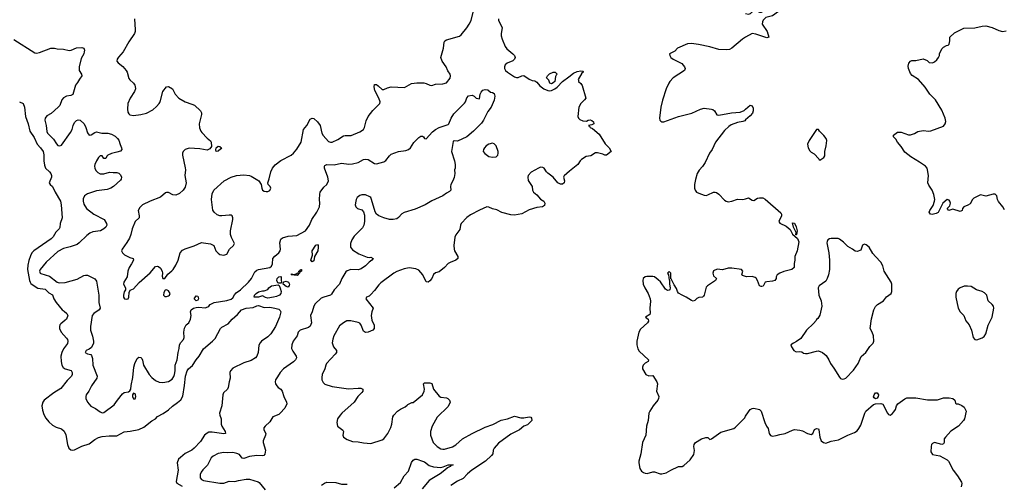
# Model space of a CAD drawing. Header units: inches. Extents: x 2001573 to 2220545, y 644482 to 846830.
# Tile 741 of 755: x 2192114 to 2202810, y 752838 to 757880. Entities that reach past the tile are written whole.
import ezdxf

# ---------------------------------------------------------------- set-up
doc = ezdxf.new("R2010")
doc.units = ezdxf.units.IN
doc.header["$MEASUREMENT"] = 0
doc.layers.add('C1795', color=7, linetype='Continuous')
doc.layers.add('C2705', color=7, linetype='Continuous')

msp = doc.modelspace()

# ---------------------------------------------------------------- linework, layer by layer
at = {"layer": 'C1795', "color": 5}
for points, elevation in [([(2193360, 757890), (2193370, 757770), (2193370, 757750), (2193363, 757730), (2193301, 757639), (2193240, 757530), (2193186, 757474), (2193172, 757450), (2193170, 757430), (2193183, 757410), (2193233, 757373), (2193272, 757330), (2193283, 757310), (2193301, 757241), (2193310, 757226), (2193351, 757191), (2193366, 757170), (2193370, 757154), (2193371, 757130), (2193360, 757100), (2193313, 757027), (2193290, 756969), (2193284, 756910), (2193290, 756878), (2193300, 756860), (2193310, 756849), (2193350, 756841), (2193431, 756851), (2193493, 756867), (2193559, 756901), (2193601, 756939), (2193629, 756970), (2193639, 756990), (2193670, 757101), (2193709, 757150), (2193730, 757156), (2193775, 757130), (2193804, 757070), (2193842, 757030), (2193910, 756989), (2193985, 756965), (2194012, 756952), (2194077, 756890), (2194088, 756870), (2194091, 756850), (2194064, 756750), (2194067, 756707), (2194082, 756670), (2194094, 756654), (2194150, 756593), (2194186, 756566), (2194196, 756550), (2194197, 756503), (2194180, 756480), (2194150, 756464), (2194070, 756480), (2193955, 756485), (2193910, 756473), (2193891, 756450), (2193884, 756430), (2193884, 756410), (2193913, 756273), (2193915, 756250), (2193907, 756190), (2193922, 756110), (2193910, 756062), (2193890, 756030), (2193850, 755995), (2193810, 755977), (2193779, 755980), (2193730, 756003), (2193710, 756006), (2193699, 756001), (2193645, 755955), (2193531, 755910), (2193450, 755872), (2193418, 755842), (2193403, 755810), (2193413, 755753), (2193411, 755730), (2193370, 755689), (2193337, 755610), (2193322, 755550), (2193306, 755510), (2193279, 755461), (2193226, 755390), (2193221, 755370), (2193231, 755350), (2193251, 755330), (2193310, 755299), (2193346, 755290), (2193352, 755272), (2193330, 755230), (2193302, 755190), (2193290, 755150), (2193282, 755090), (2193244, 755030), (2193243, 755010), (2193262, 754970), (2193262, 754950), (2193250, 754928), (2193243, 754890), (2193242, 754870), (2193251, 754850), (2193270, 754846), (2193293, 754850), (2193301, 754870), (2193302, 754918), (2193315, 754945), (2193350, 754958), (2193411, 755029), (2193530, 755133), (2193590, 755201), (2193610, 755207), (2193623, 755203), (2193643, 755183), (2193661, 755150), (2193666, 755130), (2193663, 755097), (2193670, 755072), (2193690, 755071), (2193722, 755118), (2193767, 755153), (2193783, 755170), (2193810, 755216), (2193834, 755270), (2193857, 755350), (2193882, 755378), (2193910, 755395), (2194010, 755426), (2194090, 755462), (2194110, 755459), (2194186, 755446), (2194223, 755430), (2194245, 755370), (2194270, 755345), (2194290, 755333), (2194330, 755325), (2194366, 755334), (2194395, 755390), (2194438, 755430), (2194449, 755450), (2194415, 755515), (2194405, 755550), (2194406, 755590), (2194431, 755710), (2194431, 755730), (2194421, 755750), (2194410, 755757), (2194390, 755760), (2194310, 755750), (2194290, 755751), (2194261, 755761), (2194226, 755790), (2194214, 755814), (2194199, 755930), (2194205, 755990), (2194223, 756030), (2194335, 756130), (2194410, 756172), (2194470, 756190), (2194550, 756196), (2194610, 756190), (2194630, 756183), (2194700, 756140), (2194711, 756130), (2194736, 756090), (2194743, 756050), (2194751, 756030), (2194770, 756019), (2194790, 756015), (2194810, 756016), (2194830, 756025), (2194844, 756050), (2194834, 756070), (2194815, 756090), (2194809, 756110), (2194826, 756154), (2194844, 756230), (2194862, 756270), (2194890, 756305), (2194950, 756352), (2195064, 756410), (2195090, 756433), (2195125, 756475), (2195171, 756550), (2195198, 756690), (2195232, 756730), (2195270, 756802), (2195290, 756812), (2195310, 756808), (2195350, 756773), (2195380, 756730), (2195398, 756650), (2195410, 756622), (2195470, 756558), (2195490, 756552), (2195510, 756552), (2195570, 756580), (2195630, 756619), (2195650, 756625), (2195715, 756625), (2195810, 756662), (2195849, 756690), (2195859, 756710), (2195877, 756783), (2195899, 756830), (2195950, 756894), (2196027, 756970), (2196029, 756990), (2196017, 757030), (2195973, 757110), (2195966, 757150), (2195970, 757176), (2195990, 757175), (2196010, 757163), (2196050, 757124), (2196070, 757124), (2196110, 757142), (2196150, 757152), (2196294, 757145), (2196370, 757187), (2196430, 757196), (2196506, 757194), (2196530, 757188), (2196570, 757169), (2196590, 757166), (2196630, 757180), (2196710, 757184), (2196750, 757196), (2196790, 757245), (2196795, 757270), (2196789, 757290), (2196766, 757326), (2196746, 757370), (2196702, 757430), (2196688, 757470), (2196717, 757570), (2196725, 757635), (2196732, 757650), (2196750, 757662), (2196890, 757700), (2196910, 757717), (2196970, 757790), (2196997, 757830), (2197017, 757870), (2197049, 757990)], 280), ([(2197314, 757890), (2197315, 757870), (2197349, 757810), (2197355, 757790), (2197346, 757730), (2197346, 757706), (2197355, 757670), (2197387, 757590), (2197405, 757565), (2197472, 757510), (2197488, 757490), (2197495, 757470), (2197488, 757450), (2197470, 757432), (2197410, 757407), (2197388, 757390), (2197379, 757370), (2197379, 757350), (2197391, 757330), (2197414, 757310), (2197490, 757259), (2197510, 757253), (2197530, 757253), (2197570, 757271), (2197590, 757274), (2197650, 757234), (2197681, 757221), (2197710, 757215), (2197730, 757202), (2197763, 757163), (2197809, 757129), (2197850, 757110), (2197870, 757109), (2197890, 757113), (2197926, 757130), (2197951, 757149), (2198012, 757210), (2198081, 757259), (2198130, 757301), (2198170, 757317), (2198210, 757325), (2198230, 757322), (2198236, 757316), (2198235, 757310), (2198221, 757299), (2198182, 757230), (2198183, 757223), (2198186, 757210), (2198210, 757188), (2198225, 757165), (2198264, 757030), (2198251, 757010), (2198211, 756970), (2198187, 756930), (2198177, 756830), (2198183, 756810), (2198197, 756797), (2198230, 756783), (2198270, 756779), (2198290, 756791), (2198310, 756794), (2198330, 756786), (2198346, 756770), (2198350, 756749), (2198330, 756739), (2198294, 756730), (2198305, 756725), (2198312, 756710), (2198338, 756698), (2198410, 756638), (2198474, 756534), (2198518, 756490), (2198538, 756450), (2198490, 756409), (2198470, 756409), (2198450, 756419), (2198390, 756434), (2198370, 756434), (2198317, 756403), (2198266, 756394), (2198217, 756363), (2198202, 756350), (2198176, 756310), (2198085, 756235), (2198030, 756184), (2198021, 756170), (2198031, 756130), (2198027, 756110), (2198010, 756095), (2197990, 756094), (2197959, 756110), (2197910, 756170), (2197850, 756215), (2197835, 756230), (2197810, 756269), (2197796, 756276), (2197770, 756278), (2197751, 756270), (2197670, 756225), (2197639, 756190), (2197633, 756170), (2197636, 756136), (2197681, 756070), (2197685, 756030), (2197694, 756010), (2197730, 755980), (2197770, 755933), (2197806, 755910), (2197819, 755890), (2197815, 755865), (2197792, 755850), (2197730, 755841), (2197650, 755818), (2197570, 755773), (2197490, 755757), (2197450, 755762), (2197350, 755787), (2197296, 755816), (2197250, 755827), (2197210, 755846), (2197190, 755848), (2197110, 755814), (2197010, 755761), (2196970, 755734), (2196910, 755670), (2196902, 755650), (2196896, 755604), (2196853, 755547), (2196841, 755519), (2196830, 755430), (2196833, 755390), (2196838, 755370), (2196873, 755310), (2196873, 755287), (2196851, 755270), (2196790, 755246), (2196770, 755233), (2196730, 755189), (2196670, 755143), (2196630, 755134), (2196610, 755114), (2196591, 755070), (2196570, 755046), (2196550, 755033), (2196530, 755034), (2196492, 755110), (2196450, 755161), (2196416, 755176), (2196346, 755186), (2196290, 755176), (2196210, 755148), (2196179, 755130), (2196037, 755023), (2196016, 755004), (2195970, 754942), (2195930, 754899), (2195910, 754881), (2195882, 754870), (2195878, 754862), (2195876, 754850), (2195955, 754750), (2195939, 754710), (2195931, 754670), (2195941, 754621), (2195965, 754565), (2195963, 754530), (2195951, 754510), (2195901, 754490), (2195870, 754486), (2195850, 754500), (2195824, 754564), (2195810, 754586), (2195790, 754595), (2195710, 754613), (2195669, 754611), (2195631, 754590), (2195590, 754559), (2195526, 754450), (2195514, 754414), (2195508, 754372), (2195522, 754330), (2195557, 754290), (2195554, 754270), (2195541, 754250), (2195448, 754150), (2195439, 754130), (2195430, 754090), (2195401, 754030), (2195396, 753996), (2195397, 753970), (2195410, 753941), (2195430, 753924), (2195510, 753898), (2195687, 753873), (2195790, 753882), (2195820, 753880), (2195841, 753870), (2195841, 753850), (2195830, 753834), (2195788, 753790), (2195747, 753730), (2195613, 753610), (2195594, 753590), (2195567, 753550), (2195561, 753510), (2195567, 753470), (2195624, 753424), (2195631, 753410), (2195623, 753370), (2195631, 753350), (2195670, 753324), (2195730, 753302), (2195790, 753300), (2195850, 753288), (2195930, 753282), (2196050, 753319), (2196070, 753330), (2196113, 753390), (2196144, 753456), (2196157, 753490), (2196169, 753570), (2196178, 753590), (2196218, 753630), (2196250, 753653), (2196301, 753679), (2196324, 753695), (2196330, 753705), (2196375, 753725), (2196390, 753726), (2196489, 753810), (2196509, 753850), (2196513, 753870), (2196502, 753930), (2196510, 753938), (2196520, 753940), (2196570, 753940), (2196592, 753932), (2196611, 753870), (2196670, 753795), (2196690, 753785), (2196750, 753776), (2196765, 753770), (2196783, 753750), (2196791, 753730), (2196770, 753683), (2196650, 753566), (2196595, 753470), (2196576, 753410), (2196576, 753370), (2196607, 753290), (2196650, 753249), (2196690, 753224), (2196710, 753219), (2196730, 753220), (2196814, 753246), (2196852, 753268), (2196926, 753330), (2197031, 753390), (2197170, 753457), (2197254, 753486), (2197346, 753534), (2197414, 753550), (2197490, 753577), (2197558, 753558), (2197590, 753558), (2197650, 753569), (2197665, 753565), (2197674, 753554), (2197677, 753530), (2197650, 753500), (2197630, 753485), (2197590, 753468), (2197543, 753430), (2197450, 753383), (2197316, 753284), (2197268, 753230), (2197259, 753210), (2197252, 753170), (2197240, 753150), (2197173, 753090), (2197027, 752990), (2196979, 752950), (2196930, 752901), (2196869, 752871), (2196796, 752824)], 280), ([(2192050, 757666), (2192279, 757519), (2192297, 757517), (2192330, 757524), (2192451, 757571), (2192492, 757572), (2192523, 757563), (2192590, 757560), (2192650, 757546), (2192675, 757550), (2192730, 757573), (2192790, 757579), (2192810, 757570), (2192817, 757550), (2192816, 757530), (2192811, 757510), (2192783, 757457), (2192759, 757370), (2192762, 757330), (2192787, 757290), (2192790, 757270), (2192764, 757236), (2192743, 757197), (2192722, 757170), (2192690, 757069), (2192670, 757057), (2192621, 757050), (2192590, 757032), (2192573, 757010), (2192549, 756950), (2192532, 756930), (2192458, 756862), (2192410, 756835), (2192390, 756811), (2192386, 756790), (2192403, 756730), (2192410, 756668), (2192418, 756650), (2192483, 756583), (2192513, 756533), (2192530, 756516), (2192550, 756510), (2192570, 756520), (2192665, 756655), (2192683, 756690), (2192694, 756730), (2192710, 756764), (2192730, 756787), (2192750, 756793), (2192770, 756790), (2192813, 756750), (2192833, 756710), (2192850, 756651), (2192868, 756628), (2192890, 756631), (2192930, 756657), (2192950, 756663), (2193008, 756648), (2193070, 756650), (2193110, 756639), (2193150, 756617), (2193178, 756590), (2193190, 756571), (2193204, 756524), (2193220, 756490), (2193225, 756470), (2193210, 756455), (2193170, 756441), (2193110, 756429), (2193072, 756408), (2193062, 756398), (2193050, 756375), (2193030, 756375), (2193010, 756402), (2192990, 756403), (2192970, 756384), (2192950, 756350), (2192932, 756310), (2192928, 756290), (2192929, 756270), (2192942, 756242), (2192962, 756222), (2192990, 756208), (2193030, 756206), (2193090, 756227), (2193130, 756220), (2193170, 756222), (2193190, 756214), (2193210, 756196), (2193221, 756170), (2193217, 756150), (2193210, 756139), (2193135, 756070), (2193103, 756050), (2193064, 756036), (2192950, 756022), (2192851, 755989), (2192819, 755970), (2192805, 755935), (2192804, 755910), (2192810, 755878), (2192839, 755830), (2192921, 755770), (2193031, 755711), (2193058, 755670), (2193061, 755650), (2193050, 755630), (2193030, 755610), (2192991, 755589), (2192910, 755578), (2192877, 755563), (2192843, 755537), (2192762, 755458), (2192738, 755442), (2192664, 755416), (2192590, 755398), (2192530, 755363), (2192401, 755250), (2192337, 755170), (2192330, 755150), (2192336, 755130), (2192344, 755124), (2192437, 755097), (2192521, 755030), (2192543, 755023), (2192610, 755029), (2192737, 755063), (2192810, 755104), (2192830, 755108), (2192850, 755106), (2192930, 755068), (2192950, 755043), (2192975, 754890), (2192975, 754810), (2192990, 754750), (2192979, 754730), (2192920, 754690), (2192900, 754670), (2192884, 754550), (2192884, 754510), (2192907, 754447), (2192917, 754390), (2192916, 754370), (2192896, 754324), (2192870, 754305), (2192836, 754290), (2192826, 754270), (2192850, 754254), (2192886, 754245), (2192894, 754234), (2192904, 754204), (2192909, 754130), (2192957, 754010), (2192954, 753990), (2192894, 753906), (2192864, 753850), (2192837, 753810), (2192832, 753790), (2192832, 753770), (2192850, 753730), (2192887, 753687), (2192939, 753659), (2192990, 753623), (2193010, 753613), (2193030, 753616), (2193141, 753699), (2193175, 753750), (2193230, 753819), (2193250, 753833), (2193297, 753843), (2193309, 753851), (2193322, 753870), (2193324, 753910), (2193343, 753997), (2193355, 754110), (2193365, 754150), (2193390, 754203), (2193410, 754219), (2193430, 754214), (2193442, 754202), (2193450, 754185), (2193460, 754130), (2193520, 754030), (2193550, 753996), (2193590, 753964), (2193630, 753947), (2193670, 753943), (2193730, 753953), (2193770, 753978), (2193790, 754008), (2193797, 754030), (2193802, 754070), (2193802, 754130), (2193824, 754190), (2193834, 754270), (2193848, 754310), (2193851, 754350), (2193864, 754376), (2193894, 754410), (2193901, 754430), (2193898, 754490), (2193906, 754534), (2193923, 754570), (2193950, 754591), (2193971, 754629), (2193976, 754670), (2193971, 754710), (2193976, 754730), (2194002, 754750), (2194030, 754758), (2194060, 754760), (2194130, 754753), (2194157, 754763), (2194170, 754771), (2194183, 754790), (2194227, 754810), (2194366, 754834), (2194412, 754848), (2194430, 754863), (2194446, 754894), (2194464, 754916), (2194514, 754950), (2194601, 755030), (2194633, 755070), (2194670, 755143), (2194690, 755163), (2194710, 755170), (2194830, 755189), (2194850, 755205), (2194860, 755230), (2194863, 755290), (2194885, 755315), (2194931, 755349), (2194945, 755370), (2194949, 755390), (2194941, 755459), (2194950, 755498), (2194970, 755511), (2195031, 755529), (2195123, 755537), (2195219, 755590), (2195261, 755650), (2195287, 755710), (2195343, 755790), (2195371, 755850), (2195374, 755890), (2195370, 755930), (2195374, 755986), (2195380, 756010), (2195419, 756061), (2195450, 756090), (2195470, 756130), (2195463, 756170), (2195426, 756270), (2195424, 756290), (2195430, 756299), (2195452, 756308), (2195530, 756306), (2195610, 756324), (2195690, 756313), (2195730, 756317), (2195790, 756331), (2195850, 756363), (2195870, 756367), (2195901, 756361), (2195970, 756318), (2195990, 756314), (2196070, 756336), (2196090, 756352), (2196130, 756404), (2196150, 756419), (2196230, 756449), (2196310, 756459), (2196336, 756470), (2196358, 756490), (2196394, 756546), (2196450, 756601), (2196470, 756615), (2196490, 756616), (2196502, 756610), (2196512, 756592), (2196530, 756587), (2196597, 756663), (2196630, 756689), (2196670, 756709), (2196770, 756741), (2196777, 756750), (2196800, 756810), (2196830, 756857), (2196946, 756974), (2196956, 756990), (2196970, 757031), (2196990, 757055), (2197030, 757061), (2197051, 757051), (2197074, 757030), (2197110, 757022), (2197116, 757070), (2197126, 757094), (2197144, 757116), (2197170, 757124), (2197199, 757119), (2197230, 757092), (2197250, 757091), (2197270, 757078), (2197276, 757050), (2197270, 757008), (2197236, 756930), (2197198, 756882), (2197152, 756790), (2197130, 756756), (2197042, 756670), (2196970, 756610), (2196870, 756560), (2196833, 756567), (2196830, 756567), (2196823, 756557), (2196804, 756450), (2196838, 756350), (2196846, 756310), (2196845, 756270), (2196839, 756250), (2196841, 756210), (2196833, 756167), (2196819, 756130), (2196796, 756090), (2196793, 756070), (2196796, 756030), (2196783, 756017), (2196750, 755998), (2196712, 755968), (2196590, 755916), (2196519, 755870), (2196410, 755825), (2196290, 755788), (2196267, 755773), (2196230, 755734), (2196210, 755720), (2196170, 755710), (2196130, 755713), (2196069, 755729), (2196015, 755750), (2195990, 755770), (2195975, 755795), (2195936, 755930), (2195928, 755950), (2195917, 755957), (2195870, 755978), (2195830, 755981), (2195808, 755972), (2195780, 755950), (2195768, 755930), (2195764, 755910), (2195760, 755870), (2195765, 755850), (2195784, 755830), (2195830, 755815), (2195850, 755795), (2195858, 755758), (2195860, 755690), (2195851, 755650), (2195838, 755622), (2195748, 755530), (2195723, 755490), (2195709, 755450), (2195708, 755410), (2195730, 755381), (2195798, 755338), (2195890, 755302), (2195910, 755299), (2195930, 755303), (2195953, 755290), (2195939, 755270), (2195910, 755250), (2195872, 755208), (2195825, 755175), (2195790, 755166), (2195710, 755170), (2195670, 755155), (2195657, 755143), (2195613, 755070), (2195589, 755010), (2195531, 754950), (2195500, 754900), (2195490, 754890), (2195419, 754870), (2195390, 754857), (2195323, 754797), (2195309, 754771), (2195291, 754709), (2195273, 754670), (2195284, 754590), (2195270, 754553), (2195250, 754541), (2195162, 754510), (2195150, 754501), (2195141, 754490), (2195127, 754450), (2195084, 754390), (2195069, 754350), (2195068, 754310), (2195081, 754281), (2195116, 754230), (2195122, 754210), (2195112, 754190), (2195090, 754168), (2194979, 754090), (2194944, 754050), (2194914, 754006), (2194893, 753970), (2194891, 753950), (2194893, 753930), (2194907, 753907), (2194923, 753890), (2194952, 753872), (2194967, 753850), (2194984, 753790), (2195014, 753730), (2195016, 753710), (2194994, 753666), (2194945, 753610), (2194930, 753596), (2194863, 753570), (2194830, 753517), (2194781, 753470), (2194767, 753450), (2194767, 753430), (2194787, 753390), (2194785, 753370), (2194760, 753310), (2194758, 753290), (2194784, 753210), (2194776, 753164), (2194768, 753152), (2194752, 753148), (2194690, 753152), (2194610, 753141), (2194550, 753117), (2194530, 753121), (2194503, 753163), (2194474, 753174), (2194430, 753182), (2194370, 753179), (2194330, 753183), (2194270, 753174), (2194216, 753144), (2194196, 753124), (2194154, 753046), (2194104, 752996), (2194084, 752970), (2194074, 752946), (2194076, 752910), (2194089, 752889), (2194110, 752880), (2194290, 752849), (2194330, 752852), (2194390, 752872), (2194450, 752869), (2194490, 752881), (2194575, 752895), (2194610, 752892), (2194704, 752864), (2194716, 752856), (2194779, 752779)], 260), ([(2200000, 757689), (2199967, 757670), (2199850, 757570), (2199823, 757557), (2199790, 757552), (2199710, 757556), (2199610, 757585), (2199488, 757610), (2199410, 757620), (2199370, 757618), (2199258, 757570), (2199230, 757539), (2199174, 757510), (2199176, 757490), (2199187, 757470), (2199211, 757450), (2199305, 757405), (2199334, 757370), (2199343, 757350), (2199335, 757330), (2199214, 757250), (2199176, 757210), (2199164, 757190), (2199138, 757130), (2199095, 757005), (2199077, 756930), (2199064, 756810), (2199068, 756790), (2199079, 756779), (2199090, 756773), (2199110, 756772), (2199270, 756830), (2199416, 756864), (2199510, 756908), (2199550, 756919), (2199630, 756910), (2199645, 756905), (2199662, 756890), (2199687, 756847), (2199710, 756843), (2199848, 756868), (2199942, 756878), (2199984, 756896), (2200000, 756909)], 320), ([(2192111, 756990), (2192151, 756970), (2192168, 756930), (2192178, 756830), (2192208, 756750), (2192225, 756670), (2192270, 756602), (2192303, 756530), (2192340, 756490), (2192368, 756450), (2192375, 756415), (2192375, 756350), (2192382, 756302), (2192396, 756270), (2192438, 756230), (2192453, 756210), (2192461, 756190), (2192461, 756170), (2192436, 756110), (2192446, 756090), (2192471, 756070), (2192499, 756010), (2192556, 755910), (2192564, 755870), (2192577, 755730), (2192553, 755670), (2192550, 755625), (2192542, 755610), (2192507, 755573), (2192477, 755523), (2192458, 755502), (2192267, 755370), (2192247, 755350), (2192230, 755318), (2192214, 755266), (2192203, 755217), (2192199, 755170), (2192220, 755050), (2192227, 755030), (2192237, 755017), (2192283, 754983), (2192310, 754968), (2192390, 754956), (2192430, 754917), (2192470, 754895), (2192486, 754850), (2192510, 754810), (2192576, 754730), (2192597, 754717), (2192625, 754690), (2192637, 754670), (2192622, 754630), (2192606, 754614), (2192560, 754580), (2192551, 754570), (2192546, 754550), (2192548, 754528), (2192565, 754490), (2192624, 754424), (2192635, 754410), (2192639, 754390), (2192634, 754366), (2192590, 754308), (2192572, 754270), (2192563, 754230), (2192564, 754170), (2192571, 754131), (2192586, 754106), (2192610, 754090), (2192674, 754074), (2192685, 754050), (2192684, 754030), (2192677, 754010), (2192630, 753964), (2192562, 753878), (2192485, 753830), (2192379, 753750), (2192364, 753730), (2192354, 753690), (2192362, 753642), (2192376, 753596), (2192397, 753557), (2192430, 753516), (2192470, 753479), (2192510, 753458), (2192570, 753439), (2192596, 753416), (2192614, 753374), (2192632, 753270), (2192649, 753229), (2192670, 753213), (2192687, 753207), (2192710, 753212), (2192789, 753251), (2192870, 753279), (2192930, 753324), (2192970, 753345), (2193010, 753355), (2193085, 753365), (2193170, 753364), (2193250, 753408), (2193314, 753414), (2193410, 753433), (2193463, 753457), (2193550, 753527), (2193589, 753550), (2193610, 753573), (2193673, 753607), (2193730, 753646), (2193773, 753687), (2193830, 753724), (2193866, 753754), (2193885, 753795), (2193905, 753910), (2193915, 754010), (2193933, 754070), (2193947, 754090), (2193993, 754127), (2194030, 754188), (2194064, 754230), (2194110, 754308), (2194210, 754390), (2194239, 754421), (2194297, 754530), (2194310, 754544), (2194379, 754581), (2194424, 754630), (2194480, 754680), (2194523, 754730), (2194573, 754750), (2194650, 754757), (2194690, 754775), (2194710, 754778), (2194770, 754758), (2194830, 754759), (2194885, 754750), (2194930, 754738), (2194945, 754725), (2194951, 754710), (2194937, 754650), (2194892, 754550), (2194842, 754470), (2194810, 754440), (2194741, 754390), (2194726, 754374), (2194713, 754347), (2194705, 754270), (2194689, 754230), (2194674, 754210), (2194630, 754181), (2194550, 754158), (2194430, 754099), (2194405, 754070), (2194396, 754050), (2194402, 753990), (2194388, 753950), (2194378, 753890), (2194370, 753870), (2194329, 753831), (2194320, 753810), (2194310, 753690), (2194286, 753610), (2194287, 753590), (2194304, 753550), (2194303, 753490), (2194310, 753470), (2194346, 753410), (2194350, 753390), (2194330, 753384), (2194205, 753405), (2194170, 753402), (2194150, 753393), (2194123, 753370), (2194077, 753303), (2194010, 753230), (2193984, 753210), (2193910, 753174), (2193860, 753130), (2193840, 753110), (2193824, 753070), (2193834, 752990), (2193815, 752870), (2193821, 752850), (2193879, 752819)], 240), ([(2200000, 756792), (2199990, 756783), (2199970, 756774), (2199910, 756763), (2199842, 756738), (2199818, 756722), (2199770, 756678), (2199671, 756550), (2199636, 756470), (2199609, 756430), (2199561, 756330), (2199533, 756287), (2199494, 756246), (2199473, 756210), (2199454, 756146), (2199443, 756090), (2199444, 756050), (2199450, 756031), (2199467, 756010), (2199490, 755996), (2199550, 755974), (2199570, 755973), (2199590, 755980), (2199650, 756009), (2199670, 756009), (2199684, 756005), (2199710, 755988), (2199770, 755922), (2199790, 755909), (2199810, 755903), (2199850, 755909), (2199910, 755934), (2199970, 755928), (2200000, 755937)], 320), ([(2200000, 755093), (2199964, 755104), (2199959, 755110), (2199969, 755150), (2199955, 755170), (2199850, 755185), (2199810, 755184), (2199750, 755165), (2199690, 755174), (2199650, 755155), (2199643, 755130), (2199650, 755102), (2199685, 755070), (2199671, 755050), (2199584, 754990), (2199570, 754976), (2199550, 754890), (2199541, 754879), (2199530, 754869), (2199490, 754865), (2199470, 754854), (2199448, 754832), (2199430, 754825), (2199410, 754832), (2199353, 754870), (2199309, 754889), (2199271, 754911), (2199258, 754930), (2199250, 754962), (2199222, 755002), (2199190, 755066), (2199186, 755066), (2199188, 755130), (2199170, 755148), (2199152, 755130), (2199162, 755110), (2199170, 755054), (2199174, 755054), (2199171, 755010), (2199179, 754970), (2199176, 754950), (2199170, 754944), (2199150, 754941), (2199130, 754955), (2199074, 755034), (2199050, 755058), (2199010, 755088), (2198990, 755094), (2198928, 755092), (2198910, 755089), (2198888, 755072), (2198884, 755050), (2198888, 755010), (2198905, 754970), (2198942, 754910), (2198964, 754850), (2198966, 754826), (2198958, 754750), (2198964, 754696), (2198959, 754681), (2198912, 754650), (2198942, 754630), (2198945, 754610), (2198935, 754590), (2198859, 754521), (2198839, 754490), (2198818, 754390), (2198818, 754350), (2198828, 754308), (2198842, 754282), (2198946, 754190), (2198941, 754170), (2198909, 754151), (2198887, 754130), (2198879, 754110), (2198881, 754090), (2198916, 754030), (2198950, 754015), (2198990, 754019), (2199037, 753950), (2199044, 753930), (2199030, 753850), (2199056, 753790), (2199054, 753770), (2199045, 753750), (2198995, 753690), (2198958, 753630), (2198950, 753610), (2198941, 753530), (2198924, 753470), (2198916, 753370), (2198879, 753290), (2198861, 753170), (2198839, 753090), (2198838, 753070), (2198852, 753010), (2198870, 752982), (2198890, 752965), (2198910, 752958), (2198930, 752955), (2198990, 752973), (2199010, 752973), (2199070, 752950), (2199090, 752950), (2199138, 752962), (2199188, 752992), (2199270, 753031), (2199310, 753031), (2199330, 753041), (2199396, 753104), (2199437, 753163), (2199445, 753205), (2199437, 753250), (2199439, 753270), (2199455, 753290), (2199519, 753330), (2199566, 753346), (2199590, 753346), (2199610, 753326), (2199630, 753331), (2199730, 753402), (2199870, 753443), (2199890, 753458), (2199990, 753560), (2200000, 753577)], 320), ([(2196181, 752799), (2196250, 752859), (2196290, 752930), (2196338, 752982), (2196370, 753076), (2196390, 753101), (2196408, 753110), (2196430, 753111), (2196490, 753090), (2196510, 753082), (2196563, 753043), (2196610, 753029), (2196690, 753022), (2196714, 753026), (2196769, 753050), (2196822, 753050), (2196797, 753043), (2196791, 753030), (2196762, 753018), (2196733, 752990), (2196683, 752950), (2196590, 752899), (2196562, 752878), (2196487, 752790)], 260), ([(2195392, 752828), (2195424, 752850), (2195450, 752862), (2195550, 752859), (2195610, 752840), (2195670, 752838)], 260)]:
    msp.add_lwpolyline(points, dxfattribs=dict(at, elevation=elevation))
for points, elevation in [([(2197890, 757184), (2197874, 757190), (2197862, 757222), (2197837, 757250), (2197847, 757270), (2197870, 757293), (2197908, 757310), (2197932, 757310), (2197954, 757290), (2197942, 757278), (2197935, 757265), (2197926, 757210), (2197910, 757194)], 280), ([(2194250, 756449), (2194246, 756466), (2194250, 756490), (2194270, 756506), (2194290, 756505), (2194305, 756490), (2194300, 756480), (2194270, 756454)], 280), ([(2197250, 756540), (2197210, 756528), (2197183, 756510), (2197164, 756490), (2197152, 756470), (2197150, 756450), (2197167, 756427), (2197210, 756395), (2197250, 756388), (2197290, 756393), (2197307, 756410), (2197311, 756430), (2197310, 756450), (2197290, 756510), (2197270, 756532)], 280), ([(2195290, 755253), (2195276, 755270), (2195294, 755326), (2195293, 755370), (2195330, 755434), (2195350, 755439), (2195355, 755430), (2195356, 755410), (2195352, 755370), (2195317, 755310), (2195310, 755264)], 240), ([(2194930, 755019), (2194923, 755023), (2194910, 755039), (2194907, 755050), (2194912, 755070), (2194930, 755090), (2194950, 755093), (2194956, 755090), (2194953, 755053), (2194958, 755030), (2194950, 755022)], 240), ([(2195163, 755143), (2195156, 755144), (2195152, 755132), (2195130, 755104), (2195062, 755110), (2195070, 755122), (2195076, 755116), (2195090, 755114), (2195117, 755123), (2195134, 755134), (2195149, 755131), (2195148, 755150), (2195162, 755158), (2195166, 755170), (2195176, 755170), (2195174, 755150)], 240), ([(2194810, 754859), (2194784, 754864), (2194750, 754883), (2194710, 754869), (2194661, 754870), (2194664, 754890), (2194683, 754910), (2194710, 754928), (2194750, 754939), (2194770, 754938), (2194809, 754951), (2194821, 754970), (2194849, 754990), (2194922, 755002), (2194934, 754994), (2194945, 754965), (2194954, 754930), (2194951, 754910), (2194935, 754890), (2194904, 754876), (2194870, 754870)], 240), ([(2195030, 754976), (2195010, 754983), (2194977, 755010), (2194979, 755030), (2194985, 755035), (2195010, 755044), (2195035, 755030), (2195044, 755010), (2195043, 754997)], 240), ([(2193710, 754949), (2193696, 754944), (2193681, 754920), (2193677, 754890), (2193690, 754877), (2193710, 754876), (2193730, 754883), (2193741, 754890), (2193749, 754910), (2193730, 754937)], 280), ([(2194030, 754830), (2194010, 754850), (2194030, 754883), (2194050, 754878), (2194055, 754850), (2194050, 754835)], 260), ([(2193350, 753828), (2193338, 753810), (2193338, 753790), (2193350, 753765), (2193370, 753765), (2193376, 753790), (2193373, 753810), (2193370, 753818)], 260)]:
    msp.add_lwpolyline(points, close=True, dxfattribs=dict(at, elevation=elevation))
at = {"layer": 'C2705', "color": 5, "elevation": 320}
for points in [[(2200000, 757946), (2200030, 757940), (2200053, 757947), (2200090, 757978), (2200110, 757979), (2200150, 757960), (2200170, 757961), (2200187, 757973), (2200206, 758014), (2200230, 758023), (2200337, 757990), (2200358, 757970), (2200290, 757923), (2200218, 757902), (2200190, 757873), (2200183, 757857), (2200181, 757830), (2200234, 757750), (2200250, 757689), (2200230, 757684), (2200110, 757724), (2200070, 757730), (2200000, 757689)], [(2202810, 755818), (2202793, 755850), (2202746, 755906), (2202735, 755930), (2202729, 755969), (2202710, 755988), (2202688, 755988), (2202610, 755964), (2202550, 755979), (2202478, 755942), (2202465, 755930), (2202438, 755882), (2202414, 755866), (2202370, 755849), (2202356, 755830), (2202351, 755809), (2202330, 755799), (2202250, 755822), (2202208, 755810), (2202188, 755830), (2202219, 755861), (2202224, 755890), (2202219, 755910), (2202210, 755922), (2202190, 755929), (2202142, 755890), (2202092, 755788), (2202070, 755775), (2202026, 755766), (2202008, 755770), (2201995, 755790), (2202001, 755810), (2202036, 755864), (2202052, 755910), (2202054, 755930), (2202043, 755983), (2202027, 756030), (2201990, 756083), (2201980, 756110), (2201985, 756190), (2201977, 756250), (2201970, 756269), (2201952, 756292), (2201890, 756335), (2201794, 756390), (2201730, 756444), (2201690, 756504), (2201649, 756550), (2201630, 756582), (2201606, 756610), (2201607, 756627), (2201650, 756659), (2201690, 756661), (2201770, 756631), (2201790, 756631), (2201834, 756646), (2201872, 756668), (2201930, 756676), (2201990, 756671), (2202010, 756674), (2202150, 756726), (2202168, 756750), (2202174, 756774), (2202166, 756810), (2202130, 756897), (2202061, 757010), (2202001, 757070), (2201950, 757149), (2201876, 757230), (2201810, 757275), (2201790, 757296), (2201768, 757352), (2201765, 757375), (2201772, 757408), (2201790, 757430), (2201804, 757436), (2201850, 757437), (2201930, 757454), (2201970, 757437), (2201995, 757415), (2202030, 757411), (2202050, 757421), (2202076, 757444), (2202094, 757470), (2202104, 757490), (2202106, 757514), (2202134, 757566), (2202150, 757582), (2202180, 757600), (2202198, 757602), (2202210, 757614), (2202218, 757650), (2202218, 757690), (2202270, 757736), (2202370, 757787), (2202490, 757793), (2202570, 757810), (2202610, 757813), (2202676, 757796), (2202750, 757762), (2202790, 757751), (2202830, 757758)], [(2200000, 756909), (2200050, 756952), (2200070, 756945), (2200081, 756921), (2200082, 756890), (2200075, 756865), (2200050, 756836), (2200000, 756792)], [(2200000, 755937), (2200030, 755946), (2200070, 755922), (2200090, 755917), (2200130, 755942), (2200150, 755947), (2200185, 755945), (2200211, 755931), (2200383, 755783), (2200391, 755770), (2200391, 755750), (2200361, 755690), (2200370, 755671), (2200440, 755640), (2200463, 755623), (2200482, 755602), (2200510, 755552), (2200564, 755504), (2200578, 755470), (2200558, 755370), (2200536, 755310), (2200535, 755270), (2200527, 755233), (2200528, 755190), (2200501, 755170), (2200413, 755147), (2200370, 755129), (2200341, 755110), (2200331, 755090), (2200331, 755070), (2200318, 755050), (2200290, 755041), (2200230, 755036), (2200212, 755030), (2200191, 754989), (2200176, 754984), (2200170, 754983), (2200150, 754993), (2200128, 755050), (2200114, 755074), (2200103, 755083), (2200070, 755092), (2200008, 755090), (2200000, 755093)], [(2200000, 753577), (2200030, 753626), (2200050, 753649), (2200070, 753660), (2200090, 753665), (2200150, 753650), (2200170, 753630), (2200208, 753508), (2200227, 753470), (2200245, 753445), (2200256, 753390), (2200270, 753368), (2200290, 753360), (2200330, 753366), (2200370, 753379), (2200430, 753390), (2200510, 753427), (2200530, 753431), (2200590, 753425), (2200617, 753417), (2200670, 753388), (2200710, 753379), (2200730, 753391), (2200749, 753431), (2200770, 753444), (2200790, 753439), (2200795, 753430), (2200805, 753350), (2200820, 753310), (2200844, 753290), (2200870, 753286), (2200930, 753306), (2201010, 753320), (2201109, 753371), (2201181, 753399), (2201210, 753418), (2201230, 753442), (2201250, 753478), (2201293, 753610), (2201306, 753630), (2201390, 753703), (2201410, 753711), (2201470, 753716), (2201490, 753707), (2201539, 753610), (2201550, 753595), (2201570, 753588), (2201590, 753601), (2201610, 753624), (2201626, 753650), (2201639, 753690), (2201652, 753710), (2201730, 753766), (2201750, 753775), (2201850, 753778), (2201975, 753755), (2202010, 753753), (2202085, 753755), (2202150, 753775), (2202210, 753776), (2202251, 753770), (2202272, 753750), (2202278, 753718), (2202292, 753712), (2202308, 753712), (2202350, 753694), (2202374, 753674), (2202394, 753630), (2202379, 753550), (2202366, 753530), (2202311, 753470), (2202230, 753413), (2202172, 753350), (2202157, 753330), (2202156, 753290), (2202150, 753278), (2202130, 753269), (2202050, 753290), (2202030, 753282), (2202020, 753270), (2202016, 753250), (2202011, 753190), (2202030, 753161), (2202110, 753146), (2202190, 753102), (2202204, 753090), (2202254, 752990), (2202301, 752930), (2202343, 752863), (2202347, 752847), (2202340, 752810)]]:
    msp.add_lwpolyline(points, dxfattribs=at)
at = {"layer": 'C2705', "color": 5}
for points, elevation in [([(2200790, 756688), (2200770, 756688), (2200691, 756570), (2200671, 756530), (2200679, 756490), (2200697, 756457), (2200710, 756444), (2200744, 756424), (2200794, 756370), (2200798, 756358), (2200810, 756354), (2200816, 756364), (2200850, 756385), (2200859, 756401), (2200861, 756450), (2200875, 756510), (2200881, 756570), (2200875, 756590), (2200850, 756625), (2200802, 756670)], 340), ([(2200546, 755546), (2200548, 755570), (2200519, 755630), (2200510, 755674), (2200530, 755671), (2200550, 755632), (2200558, 755590), (2200554, 755550), (2200550, 755546)], 320), ([(2200930, 755507), (2200910, 755502), (2200894, 755490), (2200886, 755474), (2200883, 755457), (2200904, 755350), (2200910, 755270), (2200910, 755170), (2200900, 755110), (2200887, 755073), (2200870, 755044), (2200799, 754990), (2200788, 754970), (2200795, 754890), (2200820, 754830), (2200828, 754772), (2200807, 754673), (2200784, 754636), (2200770, 754626), (2200765, 754615), (2200738, 754582), (2200661, 754510), (2200599, 754421), (2200554, 754386), (2200518, 754370), (2200492, 754350), (2200498, 754330), (2200523, 754290), (2200550, 754274), (2200590, 754279), (2200610, 754276), (2200630, 754261), (2200650, 754256), (2200670, 754257), (2200770, 754284), (2200790, 754285), (2200836, 754270), (2200876, 754236), (2200904, 754190), (2200921, 754150), (2200958, 754098), (2201019, 753999), (2201030, 753987), (2201050, 753979), (2201070, 753983), (2201090, 753991), (2201170, 754075), (2201222, 754150), (2201256, 754224), (2201307, 754270), (2201350, 754335), (2201385, 754370), (2201393, 754390), (2201387, 754450), (2201374, 754490), (2201354, 754530), (2201368, 754632), (2201392, 754730), (2201410, 754767), (2201431, 754789), (2201496, 754830), (2201530, 754871), (2201579, 754910), (2201589, 754930), (2201589, 755010), (2201582, 755030), (2201504, 755150), (2201489, 755210), (2201469, 755249), (2201409, 755309), (2201382, 755342), (2201341, 755410), (2201310, 755438), (2201290, 755443), (2201270, 755433), (2201250, 755378), (2201210, 755364), (2201190, 755369), (2201162, 755390), (2201110, 755417), (2201064, 755465), (2201018, 755498), (2201004, 755504)], 340), ([(2202410, 754989), (2202373, 754987), (2202330, 754969), (2202310, 754954), (2202291, 754930), (2202284, 754910), (2202284, 754870), (2202308, 754750), (2202330, 754711), (2202370, 754671), (2202393, 754613), (2202427, 754570), (2202453, 754510), (2202471, 754430), (2202490, 754411), (2202510, 754407), (2202570, 754427), (2202590, 754443), (2202609, 754470), (2202636, 754564), (2202678, 754650), (2202695, 754750), (2202692, 754770), (2202677, 754790), (2202633, 754830), (2202618, 754890), (2202595, 754915), (2202570, 754929), (2202509, 754950), (2202450, 754983)], 340), ([(2201410, 753764), (2201396, 753776), (2201390, 753788), (2201395, 753810), (2201409, 753830), (2201430, 753830), (2201442, 753810), (2201438, 753790), (2201430, 753774)], 320)]:
    msp.add_lwpolyline(points, close=True, dxfattribs=dict(at, elevation=elevation))

doc.saveas('drawing.dxf')
